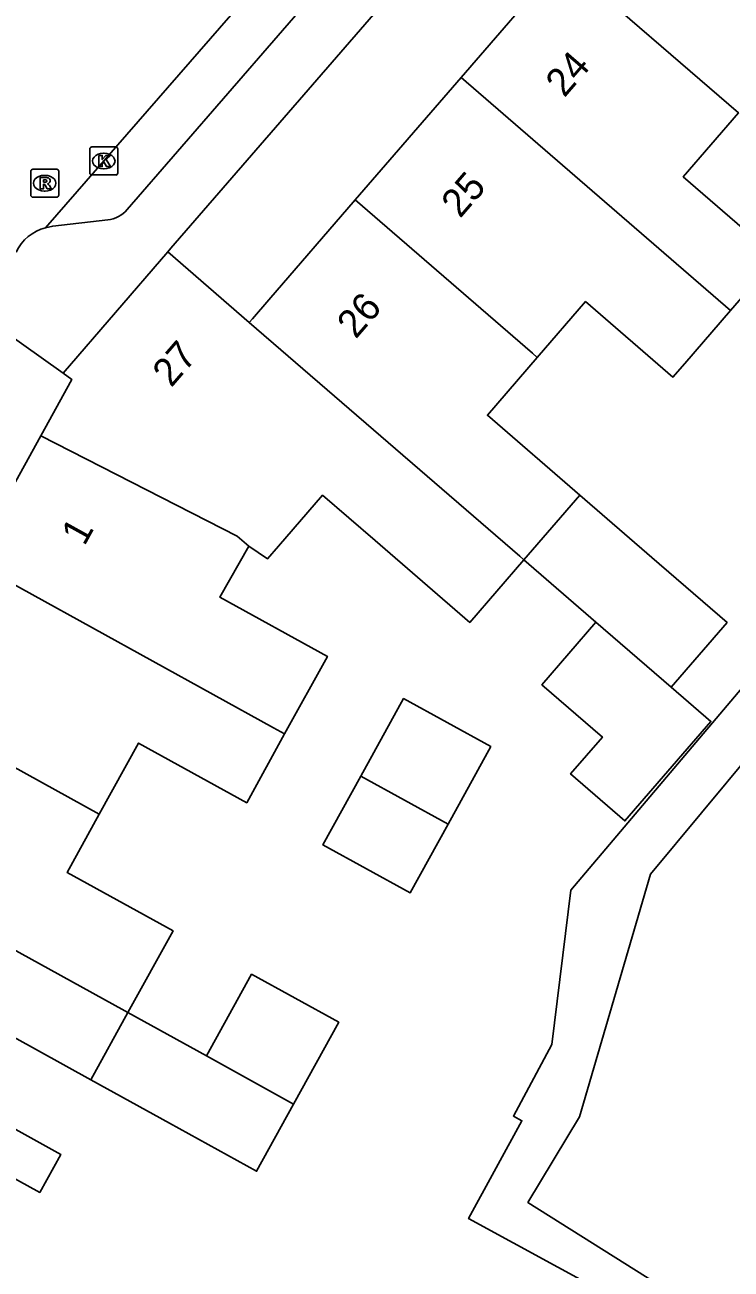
# Model space of a CAD drawing. Extents: x 158352 to 159489, y 383828 to 384597.
# Drawn here: x 159022.67 to 159047.88, y 384023.74 to 384068.15 of the extents above; entities that cross this region are included whole.
import ezdxf

# ---------------------------------------------------------------- set-up
doc = ezdxf.new("R2010")
doc.units = 0
for name, color, linetype in [('IMGEO_Kolk', 7, 'Continuous'), ('IMGEO_Pand', 7, 'Continuous'), ('IMGEO_Pand_nummerreeks', 7, 'Continuous'), ('IMGEO_Rijbaan_lokaal_open', 7, 'Continuous'), ('IMGEO_Rioolput', 7, 'Continuous'), ('IMGEO_Voetpad_open', 7, 'Continuous')]:
    doc.layers.add(name, color=color, linetype=linetype)

msp = doc.modelspace()

# ---------------------------------------------------------------- linework, layer by layer
at = {"layer": 'IMGEO_Kolk'}
for p, q in [((159024.983, 384062.867), (159024.983, 384063.719)), ((159025.058, 384063.793), (159025.91, 384063.793)), ((159025.471, 384063.573), (159025.496, 384063.573)), ((159025.984, 384063.719), (159025.984, 384062.867)), ((159025.91, 384062.793), (159025.058, 384062.793)), ((159025.494, 384063.013), (159025.469, 384063.013))]:
    msp.add_line(p, q, dxfattribs=at)
for points in [[(159024.983, 384062.867), (159024.983, 384063.719)], [(159025.058, 384063.793), (159025.91, 384063.793)], [(159025.984, 384063.719), (159025.984, 384062.867)], [(159025.304, 384063.493), (159025.427, 384063.493), (159025.427, 384063.342), (159025.557, 384063.493), (159025.721, 384063.493), (159025.575, 384063.342), (159025.728, 384063.093), (159025.576, 384063.093), (159025.491, 384063.257), (159025.427, 384063.19), (159025.427, 384063.093), (159025.304, 384063.093), (159025.304, 384063.493)], [(159025.91, 384062.793), (159025.058, 384062.793)]]:
    msp.add_lwpolyline(points, dxfattribs=at)
for centre, start, end in [((159025.06, 384063.717), 91.552, 178.448), ((159025.06, 384063.717), 91.552, 178.448), ((159025.908, 384063.717), 1.552, 88.448), ((159025.908, 384063.717), 1.552, 88.448), ((159025.06, 384062.869), 181.552, 268.448), ((159025.06, 384062.869), 181.552, 268.448), ((159025.908, 384062.869), 271.552, 358.448), ((159025.908, 384062.869), 271.552, 358.448)]:
    msp.add_arc(centre, 0.0765, start, end, dxfattribs=at)
for centre, major_axis, ratio, start_param, end_param in [((159025.47, 384063.293), (-0.387, 0.002), 0.722429, 4.712389, 7.853982), ((159025.495, 384063.293), (-0.39, 0.002), 0.717154, 1.570796, 4.712389)]:
    msp.add_ellipse(centre, major_axis=major_axis, ratio=ratio, start_param=start_param, end_param=end_param, dxfattribs=at)
at = {"layer": 'IMGEO_Pand'}
for points in [[(159038.241, 384066.277), (159041.85, 384070.452), (159048.145, 384065.012), (159046.171, 384062.728), (159049.501, 384059.852), (159047.865, 384057.96)], [(159034.46, 384061.903), (159038.241, 384066.277)], [(159047.865, 384057.96), (159038.241, 384066.277)], [(159030.68, 384057.529), (159030.793, 384057.66), (159031.374, 384058.333), (159034.46, 384061.903)], [(159040.963, 384056.281), (159040.788, 384056.433), (159034.46, 384061.903)], [(159024.03, 384055.725), (159027.766, 384060.047)], [(159027.766, 384060.047), (159030.68, 384057.529)], [(159047.865, 384057.96), (159046.232, 384056.07), (159045.807, 384055.578), (159042.686, 384058.275), (159040.963, 384056.281)], [(159040.485, 384049.056), (159040.339, 384049.182), (159030.68, 384057.529)], [(159040.963, 384056.281), (159039.179, 384054.216), (159042.479, 384051.364)], [(159023.235, 384053.487), (159024.342, 384055.494), (159024.03, 384055.725)], [(159020.763, 384049.007), (159023.235, 384053.487)], [(159023.235, 384053.487), (159030.247, 384049.904), (159030.658, 384049.549)], [(159040.485, 384049.056), (159038.553, 384046.821), (159035.173, 384049.742), (159033.295, 384051.365), (159031.725, 384049.55), (159031.326, 384049.089), (159030.658, 384049.549)], [(159040.485, 384049.056), (159042.479, 384051.364)], [(159042.479, 384051.364), (159045.051, 384049.141), (159047.739, 384046.818), (159045.745, 384044.511)], [(159030.658, 384049.549), (159029.632, 384047.722), (159033.466, 384045.607), (159031.942, 384042.844)], [(159031.942, 384042.844), (159031.542, 384043.064), (159020.763, 384049.007)], [(159043.058, 384046.833), (159040.485, 384049.056)], [(159045.745, 384044.511), (159047.16, 384043.288), (159044.092, 384039.739), (159042.152, 384041.415), (159043.288, 384042.729), (159041.127, 384044.597), (159043.058, 384046.833)], [(159045.745, 384044.511), (159043.058, 384046.833)], [(159034.666, 384041.341), (159036.19, 384044.104), (159039.298, 384042.39), (159037.775, 384039.628)], [(159018.007, 384044.011), (159025.325, 384039.974)], [(159031.942, 384042.844), (159030.586, 384040.386), (159026.727, 384042.515), (159025.325, 384039.974)], [(159037.775, 384039.628), (159036.418, 384037.168), (159033.31, 384038.883), (159034.666, 384041.341)], [(159037.775, 384039.628), (159034.666, 384041.341)], [(159025.325, 384039.974), (159024.179, 384037.896), (159027.956, 384035.813), (159026.346, 384032.895)], [(159015.25, 384039.013), (159026.232, 384032.958), (159026.346, 384032.895)], [(159029.153, 384031.348), (159030.762, 384034.265), (159033.871, 384032.551), (159032.262, 384029.634)], [(159025.024, 384030.499), (159021.271, 384032.569), (159019.895, 384030.075)], [(159025.024, 384030.499), (159026.346, 384032.895)], [(159026.346, 384032.895), (159029.153, 384031.348)], [(159029.153, 384031.348), (159032.262, 384029.634)], [(159032.262, 384029.634), (159030.939, 384027.236), (159027.831, 384028.951), (159025.024, 384030.499)]]:
    msp.add_lwpolyline(points, dxfattribs=at)
at = {"layer": 'IMGEO_Rijbaan_lokaal_open'}
msp.add_lwpolyline([(159023.408, 384060.911), (159036.953, 384076.471)], dxfattribs=at)
msp.add_arc((159023.799, 384059.365), 1.594, 104.199, 155.0046, dxfattribs=at)
at = {"layer": 'IMGEO_Rioolput'}
for p, q in [((159022.875, 384062.074), (159022.875, 384062.926)), ((159022.95, 384063), (159023.802, 384063)), ((159023.363, 384062.78), (159023.388, 384062.78)), ((159023.876, 384062.926), (159023.876, 384062.074)), ((159023.802, 384062), (159022.95, 384062)), ((159023.386, 384062.22), (159023.361, 384062.22))]:
    msp.add_line(p, q, dxfattribs=at)
for points in [[(159022.875, 384062.074), (159022.875, 384062.926)], [(159022.95, 384063), (159023.802, 384063)], [(159023.464, 384062.698), (159023.212, 384062.7), (159023.212, 384062.3)], [(159023.876, 384062.926), (159023.876, 384062.074)], [(159023.212, 384062.3), (159023.336, 384062.3), (159023.336, 384062.462), (159023.347, 384062.462)], [(159023.39, 384062.619), (159023.336, 384062.619), (159023.336, 384062.538)], [(159023.336, 384062.538), (159023.388, 384062.538)], [(159023.394, 384062.433), (159023.465, 384062.3), (159023.605, 384062.3), (159023.54, 384062.426)], [(159023.802, 384062), (159022.95, 384062)]]:
    msp.add_lwpolyline(points, dxfattribs=at)
for centre, radius, start, end in [((159022.952, 384062.924), 0.0765, 91.552, 178.448), ((159022.952, 384062.924), 0.0765, 91.552, 178.448), ((159023.463, 384062.588), 0.109, 350.3612, 89.416), ((159023.8, 384062.924), 0.0765, 1.552, 88.448), ((159023.8, 384062.924), 0.0765, 1.552, 88.448), ((159023.346, 384062.409), 0.0533, 26.0293, 88.6989), ((159023.372, 384062.727), 0.19, 274.7715, 282.9687), ((159023.396, 384062.523), 0.0964, 77.0061, 93.1865), ((159023.41, 384062.58), 0.0378, 276.6634, 79.6772), ((159023.461, 384062.588), 0.112, 277.5842, 350.9817), ((159023.445, 384062.373), 0.108, 29.5134, 73.7905), ((159022.952, 384062.076), 0.0765, 181.552, 268.448), ((159022.952, 384062.076), 0.0765, 181.552, 268.448), ((159023.8, 384062.076), 0.0765, 271.552, 358.448), ((159023.8, 384062.076), 0.0765, 271.552, 358.448)]:
    msp.add_arc(centre, radius, start, end, dxfattribs=at)
for centre, major_axis, ratio, start_param, end_param in [((159023.362, 384062.5), (-0.387, 0.002), 0.722429, 4.712389, 7.853982), ((159023.387, 384062.5), (-0.39, 0.002), 0.717154, 1.570796, 4.712389)]:
    msp.add_ellipse(centre, major_axis=major_axis, ratio=ratio, start_param=start_param, end_param=end_param, dxfattribs=at)
at = {"layer": 'IMGEO_Voetpad_open'}
for points in [[(159041.89, 384076.342), (159027.879, 384060.178), (159027.766, 384060.047)], [(159036.789, 384073.617), (159033.505, 384069.856), (159026.321, 384061.557)], [(159025.623, 384061.189), (159023.661, 384060.967), (159023.408, 384060.911)], [(159024.03, 384055.725), (159021.125, 384057.772)], [(159035.169, 384004.23), (159044.883, 384022.075), (159038.511, 384025.543), (159040.414, 384029.036), (159040.108, 384029.203), (159041.478, 384031.757), (159042.154, 384037.261), (159050.039, 384046.571), (159054.78, 384051.985)], [(159054.105, 384048.782), (159045, 384037.841), (159042.469, 384029.178), (159040.625, 384026.121), (159046.392, 384022.487), (159047.73, 384021.353), (159066.687, 384009.507), (159068.125, 384011.403), (159080.042, 384026.228)], [(159019.895, 384030.075), (159023.947, 384027.834), (159023.197, 384026.478), (159018.144, 384029.259), (159011.84, 384032.726)]]:
    msp.add_lwpolyline(points, dxfattribs=at)
msp.add_arc((159025.494, 384062.279), 1.098, 276.7339, 318.8644, dxfattribs=at)

# ---------------------------------------------------------------- texts
at = {"layer": 'IMGEO_Pand_nummerreeks'}
for s, rotation, p in [('24', 49.1609, (159041.929, 384065.528)), ('25', 49.1609, (159038.206, 384061.22)), ('26', 49.1598, (159034.482, 384056.912)), ('27', 49.1598, (159027.895, 384055.181)), ('1', 61.1158, (159024.793, 384049.521))]:
    msp.add_text(s, height=1, rotation=rotation, dxfattribs=at).set_placement(p)

doc.saveas('drawing.dxf')
